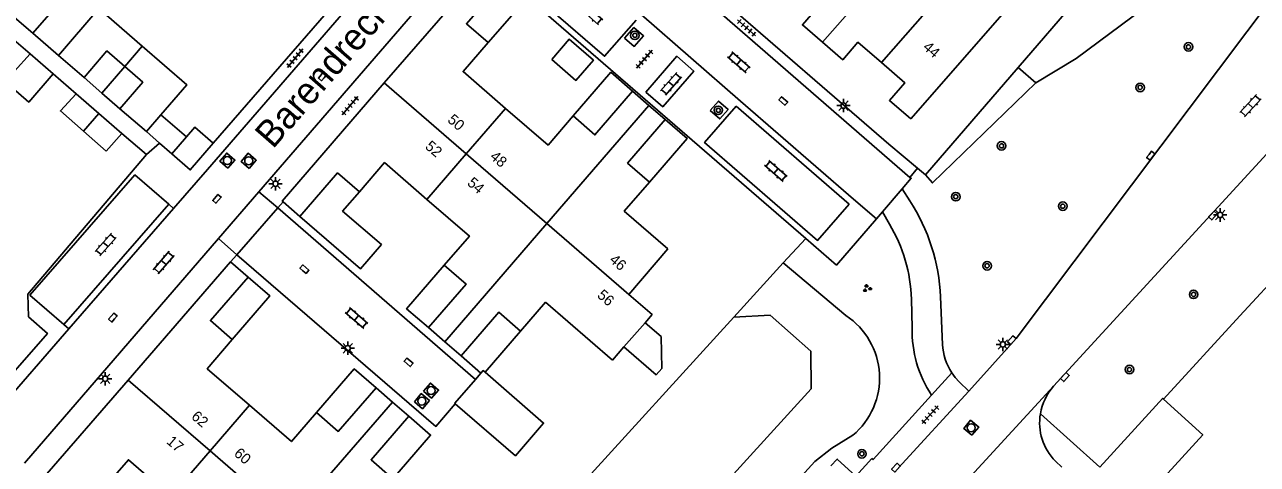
# Model space of a CAD drawing. Extents: x 128000 to 131008, y 398996 to 402500.
# Drawn here: x 129038.2 to 129153.7, y 399603 to 399644.1 of the extents above; entities that cross this region are included whole.
import ezdxf

# ---------------------------------------------------------------- set-up
doc = ezdxf.new("R2010")
doc.units = 0
for name, color, linetype in [('gg-afsc-erfafscheiding', 7, 'Continuous'), ('gg-afsc-hekwerk', 7, 'Continuous'), ('gg-afsc-muur', 7, 'Continuous'), ('gg-anno-huisnummerreeks BGT', 7, 'Continuous'), ('gg-anno-openbare ruimte label', 7, 'Continuous'), ('gg-bbg-bijgebouw', 7, 'Continuous'), ('gg-bbg-gedigitaliseerde bebouwing', 7, 'Continuous'), ('gg-bbg-gedigitaliseerde bijgebouw', 7, 'Continuous'), ('gg-bbg-hoofdgebouw', 7, 'Continuous'), ('gg-bbg-luifel en loopbrug', 7, 'Continuous'), ('gg-bbg-tussenscheiding', 7, 'Continuous'), ('gg-knt-BGT kruinlijn', 7, 'Continuous'), ('gg-knt-verharding', 7, 'Continuous'), ('gg-kntw-beschoeiing', 7, 'Continuous'), ('gt-grn-groengrens', 7, 'Continuous'), ('gt-grn-vlakafsluiter', 7, 'Continuous'), ('gt-grn-weggrens', 7, 'Continuous'), ('gt-symb-boom', 7, 'Continuous'), ('gt-symb-groenvak', 7, 'Continuous'), ('gt-symb-klinker verharding', 7, 'Continuous'), ('gt-symb-kolk', 7, 'Continuous'), ('gt-symb-lichtmast', 7, 'Continuous'), ('gt-symb-rioolschacht', 7, 'Continuous'), ('gt-symb-tegel verharding', 7, 'Continuous')]:
    doc.layers.add(name, color=color, linetype=linetype)

# ---------------------------------------------------------------- blocks, each defined once
blk = doc.blocks.new('gt0-KL1')
at = {"layer": 'gt-symb-klinker verharding'}
for p, q in [((-1.15, 0.3), (1.15, 0.3)), ((-1, -0.3), (-1, 0.3)), ((-0.5, 0.3), (-0.5, 0.45)), ((0, -0.3), (0, 0.3)), ((0.5, 0.3), (0.5, 0.45)), ((1, -0.3), (1, 0.3)), ((-1.15, -0.3), (1.15, -0.3)), ((-0.5, -0.45), (-0.5, -0.3)), ((0.5, -0.45), (0.5, -0.3))]:
    blk.add_line(p, q, dxfattribs=at)
blk = doc.blocks.new('gt0-BOOM')
at = {"layer": 'gt-symb-boom'}
for radius in [0.4, 0.2]:
    blk.add_circle((0, 0), radius, dxfattribs=at)
blk = doc.blocks.new('gt0-KOLK')
at = {"layer": 'gt-symb-kolk'}
blk.add_lwpolyline([(0, 0), (0.38, 0), (0.38, 0.4), (-0.38, 0.4), (-0.38, 0), (0, 0)], dxfattribs=at)
blk = doc.blocks.new('gt0-LMAST')
at = {"layer": 'gt-symb-lichtmast'}
for p, q in [((-0.18, 0.17), (-0.45, 0.44)), ((-0.01, 0.25), (-0.01, 0.62)), ((0.17, 0.17), (0.44, 0.44)), ((-0.26, 0), (-0.63, 0)), ((-0.18, -0.18), (-0.45, -0.45)), ((-0.01, -0.25), (-0.01, -0.63)), ((0.44, -0.45), (0.17, -0.18)), ((0.24, 0), (0.62, 0))]:
    blk.add_line(p, q, dxfattribs=at)
blk.add_circle((-0.01, 0), 0.25, dxfattribs=at)
blk = doc.blocks.new('gt0-RS')
at = {"layer": 'gt-symb-rioolschacht'}
blk.add_lwpolyline([(-0.5, -0.5), (0.5, -0.5), (0.5, 0.5), (-0.5, 0.5)], close=True, dxfattribs=at)
blk.add_circle((0, 0), 0.375, dxfattribs=at)
blk = doc.blocks.new('gt0-TEG1')
at = {"layer": 'gt-symb-tegel verharding'}
for p, q in [((-1.13, 0), (1.12, 0)), ((-0.9, -0.25), (-0.9, 0.25)), ((-0.45, -0.25), (-0.45, 0.25)), ((0, -0.25), (0, 0.25)), ((0.45, -0.25), (0.45, 0.25)), ((0.9, -0.25), (0.9, 0.25))]:
    blk.add_line(p, q, dxfattribs=at)
blk = doc.blocks.new('gt0-GRVAK')
at = {"layer": 'gt-symb-groenvak'}
for p, q in [((-0.11, 0.19), (-0.23, 0.24)), ((-0.18, 0.15), (0.09, 0.15)), ((-0.09, 0.21), (-0.16, 0.32)), ((-0.05, 0.21), (-0.05, 0.39)), ((0, 0.21), (0.06, 0.32)), ((0.01, 0.19), (0.13, 0.24)), ((0.26, -0.05), (0.2, 0.06)), ((0.3, -0.05), (0.3, 0.13)), ((0.35, -0.05), (0.41, 0.06)), ((-0.25, -0.23), (-0.36, -0.18)), ((-0.32, -0.26), (-0.05, -0.26)), ((-0.23, -0.21), (-0.29, -0.1)), ((-0.18, -0.2), (-0.18, -0.02)), ((-0.14, -0.21), (-0.07, -0.1)), ((-0.12, -0.23), (0, -0.18)), ((0.24, -0.07), (0.12, -0.02)), ((0.17, -0.11), (0.44, -0.11)), ((0.37, -0.07), (0.49, -0.02))]:
    blk.add_line(p, q, dxfattribs=at)

msp = doc.modelspace()

# ---------------------------------------------------------------- linework, layer by layer
at = {"layer": 'gg-afsc-erfafscheiding'}
for p, q in [((129142.54, 399653.11), (129131.32, 399640.13)), ((129055.89, 399633.03), (129067.74, 399646.7)), ((129041.38, 399641.24), (129038.98, 399643.32)), ((129043.05, 399637.65), (129040.89, 399639.52)), ((129131.32, 399640.13), (129122.63, 399630.06)), ((129049.62, 399631.96), (129047.31, 399633.94)), ((129121.88, 399630.68), (129119.19, 399632.93)), ((129122.63, 399630.06), (129121.88, 399630.68))]:
    msp.add_line(p, q, dxfattribs=at)
msp.add_lwpolyline([(129032.98, 399609.74), (129034.44, 399608.48), (129040.35, 399615.22), (129038.57, 399616.77), (129038.5, 399618.9), (129049.62, 399631.96)], dxfattribs=at)
at = {"layer": 'gg-afsc-hekwerk'}
msp.add_line((129144.94, 399609.07), (129152.1, 399616.86), dxfattribs=at)
at = {"layer": 'gg-afsc-muur'}
msp.add_line((129152.1, 399616.86), (129163.6, 399629.38), dxfattribs=at)
at = {"layer": 'gg-bbg-bijgebouw'}
for p, q in [((129043.78, 399639.17), (129045.46, 399637.73)), ((129045.46, 399637.73), (129047.15, 399636.26)), ((129045.86, 399632.29), (129047.31, 399633.94)), ((129052.01, 399632.03), (129053.37, 399633.62)), ((129080.47, 399610.91), (129080.98, 399611.49))]:
    msp.add_line(p, q, dxfattribs=at)
for points in [[(129053.37, 399633.62), (129054.15, 399634.53), (129055.89, 399633.03)], [(129055.89, 399633.03), (129053.74, 399630.53), (129052.01, 399632.03)], [(129081.36, 399611.58), (129086.85, 399606.82), (129084.2, 399603.75), (129078.57, 399608.63)], [(129080.98, 399611.49), (129081.18, 399611.73), (129081.36, 399611.58)], [(129080.47, 399610.91), (129078.53, 399608.67), (129078.57, 399608.63)], [(129138.96, 399602.68), (129144.87, 399609.14), (129144.94, 399609.07)], [(129142.71, 399599.25), (129148.61, 399605.72), (129144.94, 399609.07)]]:
    msp.add_lwpolyline(points, dxfattribs=at)
at = {"layer": 'gg-bbg-gedigitaliseerde bebouwing'}
for p, q in [((129094.82, 399618.87), (129098.5, 399623.13)), ((129094.38, 399613.96), (129096.35, 399616.22)), ((129093.29, 399612.71), (129094.38, 399613.96))]:
    msp.add_line(p, q, dxfattribs=at)
msp.add_lwpolyline([(129096.35, 399616.22), (129097.01, 399616.98), (129094.82, 399618.87)], dxfattribs=at)
at = {"layer": 'gg-bbg-gedigitaliseerde bijgebouw'}
for p, q in [((129037.28, 399644.8), (129038.98, 399643.32)), ((129036.55, 399643.28), (129038.73, 399641.39)), ((129038.73, 399641.39), (129037.26, 399639.76)), ((129043.05, 399637.65), (129045.18, 399635.8)), ((129045.18, 399635.8), (129047.31, 399633.94)), ((129045.86, 399632.29), (129043.72, 399634.17))]:
    msp.add_line(p, q, dxfattribs=at)
for points in [[(129038.98, 399643.32), (129041.14, 399645.81), (129039.44, 399647.28)], [(129087.61, 399640.88), (129089.87, 399638.91), (129091.51, 399640.8), (129089.24, 399642.77), (129087.61, 399640.88)], [(129043.78, 399639.17), (129045.93, 399641.67), (129047.6, 399640.22)], [(129047.15, 399636.26), (129049.29, 399638.74), (129047.6, 399640.22)], [(129043.72, 399634.17), (129041.57, 399636.05), (129043.05, 399637.65)]]:
    msp.add_lwpolyline(points, dxfattribs=at)
at = {"layer": 'gg-bbg-hoofdgebouw'}
for p, q in [((129081.49, 399649.74), (129071.92, 399638.67)), ((129121.26, 399635.3), (129130.69, 399646.08)), ((129096.72, 399636.57), (129095.19, 399637.9)), ((129098.25, 399635.24), (129096.72, 399636.57)), ((129062.44, 399627.54), (129064.01, 399626.17)), ((129047.93, 399610.85), (129057.52, 399621.91)), ((129057.52, 399621.91), (129059.16, 399620.49)), ((129084.69, 399615.43), (129087.04, 399618.15)), ((129093.29, 399612.71), (129087.04, 399618.15)), ((129076.05, 399615.76), (129077.58, 399614.44)), ((129077.58, 399614.44), (129079.11, 399613.11)), ((129039.9, 399601.59), (129047.93, 399610.85)), ((129071.15, 399610.12), (129072.68, 399608.79)), ((129072.68, 399608.79), (129074.22, 399607.46))]:
    msp.add_line(p, q, dxfattribs=at)
for points in [[(129081.66, 399642.45), (129079.62, 399644.22), (129083.15, 399648.3)], [(129112.99, 399642.48), (129111.1, 399644.11), (129112.54, 399645.77), (129110.35, 399647.67)], [(129083.28, 399636.29), (129079.3, 399639.73), (129081.66, 399642.45)], [(129118.5, 399640.59), (129116.31, 399642.49), (129114.88, 399640.84), (129112.99, 399642.48)], [(129121.26, 399635.3), (129119.26, 399637.04), (129120.69, 399638.69), (129118.5, 399640.59)], [(129071.92, 399638.67), (129062.35, 399627.61), (129062.44, 399627.54)], [(129095.19, 399637.9), (129091.65, 399633.81), (129089.61, 399635.58)], [(129089.61, 399635.58), (129087.26, 399632.85), (129083.28, 399636.29)], [(129096.76, 399629.39), (129094.72, 399631.16), (129098.25, 399635.24)], [(129069.58, 399628.48), (129071.94, 399631.21), (129075.91, 399627.77)], [(129064.01, 399626.17), (129067.54, 399630.25), (129069.58, 399628.48)], [(129098.5, 399623.13), (129094.41, 399626.67), (129096.76, 399629.39)], [(129075.91, 399627.77), (129079.89, 399624.33), (129077.54, 399621.61)], [(129077.54, 399621.61), (129079.58, 399619.84), (129076.05, 399615.76)], [(129059.16, 399620.49), (129055.63, 399616.41), (129057.67, 399614.64)], [(129079.11, 399613.11), (129082.64, 399617.19), (129084.69, 399615.43)], [(129057.67, 399614.64), (129055.32, 399611.91), (129059.29, 399608.48)], [(129065.57, 399607.8), (129067.61, 399606.03), (129071.15, 399610.12)], [(129059.29, 399608.48), (129063.22, 399605.08), (129065.57, 399607.8)], [(129074.22, 399607.46), (129070.68, 399603.38), (129072.73, 399601.61)], [(129045.58, 399600.66), (129047.94, 399603.38), (129051.91, 399599.95)]]:
    msp.add_lwpolyline(points, dxfattribs=at)
at = {"layer": 'gg-bbg-luifel en loopbrug'}
for p, q in [((129047.6, 399640.22), (129049.24, 399642.11)), ((129040.89, 399639.52), (129038.73, 399641.39)), ((129043.78, 399639.17), (129041.38, 399641.24)), ((129047.15, 399636.26), (129049.62, 399634.11)), ((129050.99, 399635.68), (129049.62, 399634.11)), ((129053.37, 399633.62), (129050.99, 399635.68)), ((129049.62, 399634.11), (129050.85, 399633.04)), ((129050.85, 399633.04), (129052.01, 399632.03)), ((129084.69, 399615.43), (129081.36, 399611.58)), ((129079.11, 399613.11), (129080.98, 399611.49))]:
    msp.add_line(p, q, dxfattribs=at)
for points in [[(129083.15, 399648.3), (129085.19, 399646.53), (129081.66, 399642.45)], [(129041.38, 399641.24), (129045.18, 399645.63), (129049.24, 399642.11)], [(129049.24, 399642.11), (129053.42, 399638.49), (129050.99, 399635.68)], [(129040.89, 399639.52), (129038.6, 399636.88), (129036.41, 399638.78), (129037.26, 399639.76)], [(129095.19, 399637.9), (129093.15, 399639.67), (129089.61, 399635.58)], [(129098.25, 399635.24), (129100.29, 399633.47), (129096.76, 399629.39)], [(129064.01, 399626.17), (129069.68, 399621.26), (129071.65, 399623.53), (129068.01, 399626.67), (129069.58, 399628.48)], [(129077.54, 399621.61), (129074.01, 399617.53), (129076.05, 399615.76)], [(129059.16, 399620.49), (129061.2, 399618.72), (129057.67, 399614.64)], [(129096.35, 399616.22), (129097.86, 399614.91), (129097.94, 399611.94), (129097.41, 399611.34), (129094.38, 399613.96)], [(129071.15, 399610.12), (129069.11, 399611.89), (129065.57, 399607.8)], [(129074.22, 399607.46), (129076.26, 399605.69), (129072.73, 399601.61)]]:
    msp.add_lwpolyline(points, dxfattribs=at)
at = {"layer": 'gg-bbg-tussenscheiding'}
for p, q in [((129112.99, 399642.48), (129120.67, 399651.24)), ((129118.5, 399640.59), (129124.75, 399647.71)), ((129047.6, 399640.22), (129045.46, 399637.73)), ((129071.92, 399638.67), (129079.6, 399632.03)), ((129043.72, 399634.17), (129045.18, 399635.8)), ((129079.6, 399632.03), (129083.28, 399636.29)), ((129087.15, 399625.5), (129096.72, 399636.57)), ((129075.91, 399627.77), (129079.6, 399632.03)), ((129079.6, 399632.03), (129087.15, 399625.5)), ((129077.58, 399614.44), (129087.15, 399625.5)), ((129087.15, 399625.5), (129094.82, 399618.87)), ((129047.93, 399610.85), (129055.6, 399604.22)), ((129055.6, 399604.22), (129059.29, 399608.48)), ((129063.1, 399597.72), (129072.68, 399608.79)), ((129051.91, 399599.95), (129055.6, 399604.22)), ((129055.6, 399604.22), (129063.1, 399597.72))]:
    msp.add_line(p, q, dxfattribs=at)
at = {"layer": 'gg-knt-BGT kruinlijn'}
msp.add_line((129115.18, 399616.89), (129109.31, 399621.81), dxfattribs=at)
msp.add_lwpolyline([(129082.9, 399570.9), (129112.27, 399603.23), (129113.85, 399604.47), (129115.82, 399605.67)], dxfattribs=at)
msp.add_arc((129111.33, 399611.04), 7, 309.8941, 56.5956, dxfattribs=at)
at = {"layer": 'gg-knt-verharding'}
for p, q in [((129119.19, 399632.93), (129090.42, 399657.88)), ((129091.54, 399655.56), (129121.17, 399629.83)), ((129060.17, 399628.48), (129079.94, 399651.36)), ((129111.41, 399624.11), (129081.62, 399649.89)), ((129105.31, 399636.98), (129095.99, 399645.08)), ((129162.98, 399641.17), (129134.64, 399610.27)), ((129115.88, 399627.8), (129105.31, 399636.98)), ((129104.89, 399636.49), (129115.48, 399627.33)), ((129121.17, 399629.83), (129121.88, 399630.68)), ((129120.46, 399628.76), (129118.61, 399626.61)), ((129121.16, 399627.62), (129120.46, 399628.76)), ((129056.39, 399624.11), (129060.17, 399628.48)), ((129118.03, 399625.93), (129115.88, 399627.8)), ((129041.88, 399616.05), (129051.72, 399627.31)), ((129052.18, 399626.91), (129042.35, 399615.64)), ((129061.94, 399626.97), (129058.11, 399622.58)), ((129062.44, 399627.54), (129061.94, 399626.97)), ((129061.94, 399626.97), (129080.47, 399610.91)), ((129118.61, 399626.61), (129118.03, 399625.93)), ((129119.25, 399625.46), (129118.61, 399626.61)), ((129038.2, 399603.06), (129056.39, 399624.11)), ((129058.11, 399622.58), (129057.52, 399621.91)), ((129121.38, 399615.74), (129121.32, 399618.43)), ((129124.23, 399614.18), (129124.05, 399618.63)), ((129042.35, 399615.64), (129034.31, 399606.42)), ((129126.71, 399609.82), (129120.12, 399602.61)), ((129138.96, 399602.68), (129133.4, 399607.69)), ((129135.4, 399602.68), (129134.81, 399603.25))]:
    msp.add_line(p, q, dxfattribs=at)
for points in [[(129077.82, 399656.52), (129055.36, 399630.56), (129052.18, 399626.91)], [(129095.53, 399644.55), (129092.57, 399641.18), (129087.35, 399645.68), (129088.89, 399647.45)], [(129155.49, 399647.14), (129131.12, 399614.73), (129126.71, 399609.82)], [(129094.44, 399642.87), (129095.34, 399642.1), (129096.21, 399643.08), (129095.31, 399643.85), (129094.44, 399642.87)], [(129096.42, 399637.82), (129098.02, 399636.44), (129100.92, 399639.78), (129099.32, 399641.17), (129096.42, 399637.82)], [(129102.47, 399636.08), (129103.25, 399636.97), (129104.14, 399636.19), (129103.35, 399635.3), (129102.47, 399636.08)], [(129115.48, 399627.33), (129112.53, 399623.93), (129101.94, 399633.09), (129104.89, 399636.49)], [(129051.72, 399627.31), (129048.55, 399630.06), (129038.71, 399618.8), (129041.88, 399616.05)], [(129121.17, 399629.83), (129121.3, 399629.74), (129120.46, 399628.76)], [(129118.03, 399625.93), (129114.29, 399621.61), (129111.41, 399624.11)], [(129078.57, 399608.63), (129076.75, 399606.5), (129058.11, 399622.58)], [(129126.71, 399609.82), (129125.8, 399610.68), (129125.43, 399611.09), (129125.09, 399611.53)], [(129117.61, 399603.51), (129117.73, 399603.4), (129123.2, 399609.44)], [(129117.61, 399603.51), (129116.11, 399601.85), (129114.37, 399603.45), (129113.78, 399602.81)]]:
    msp.add_lwpolyline(points, dxfattribs=at)
for centre, radius, start, end in [((129106.22, 399617.86), 17.85, 2.4867, 33.1627), ((129106.66, 399617.93), 14.67, 1.9481, 30.8752), ((129132.19, 399615.45), 10.81, 178.463, 213.7687), ((129129.42, 399614.41), 5.19, 182.4953, 213.607), ((129138.45, 399606.85), 5.12, 138.0476, 170.5231), ((129138.44, 399606.85), 5.11, 170.5373, 224.7224)]:
    msp.add_arc(centre, radius, start, end, dxfattribs=at)
at = {"layer": 'gg-kntw-beschoeiing'}
msp.add_line((129073.63, 399582.73), (129104.68, 399616.74), dxfattribs=at)
msp.add_lwpolyline([(129104.68, 399616.74), (129108.09, 399616.92), (129111.88, 399613.54), (129111.93, 399610.03), (129080.83, 399575.89), (129076.43, 399576.96), (129075.35, 399577.95)], dxfattribs=at)
at = {"layer": 'gt-grn-groengrens'}
msp.add_line((129132.98, 399638.69), (129131.32, 399640.13), dxfattribs=at)
for points in [[(129132.98, 399638.69), (129136.75, 399640.96), (129150.34, 399651.07)], [(129122.63, 399630.06), (129123.28, 399629.31), (129132.98, 399638.69)]]:
    msp.add_lwpolyline(points, dxfattribs=at)
at = {"layer": 'gt-grn-vlakafsluiter'}
for p, q in [((129109.31, 399621.81), (129111.41, 399624.11)), ((129104.68, 399616.74), (129109.31, 399621.81))]:
    msp.add_line(p, q, dxfattribs=at)
at = {"layer": 'gt-grn-weggrens'}
for p, q in [((129049.62, 399631.96), (129050.85, 399633.04)), ((129061.94, 399626.97), (129060.17, 399628.48)), ((129051.72, 399627.31), (129052.18, 399626.91)), ((129056.39, 399624.11), (129058.11, 399622.58)), ((129041.88, 399616.05), (129042.35, 399615.64)), ((129125.09, 399611.53), (129123.2, 399609.44)), ((129124.99, 399599.79), (129134.64, 399610.27))]:
    msp.add_line(p, q, dxfattribs=at)

# ---------------------------------------------------------------- block references
at = {"layer": 'gt-symb-boom'}
for p in [(129095.4, 399643.13), (129147.28, 399642.05), (129142.75, 399638.25), (129103.22, 399636.11), (129129.76, 399632.78), (129125.47, 399628.02), (129135.5, 399627.13), (129128.41, 399621.55), (129147.76, 399618.87), (129141.75, 399611.83), (129116.68, 399603.94)]:
    msp.add_blockref('gt0-BOOM', p, dxfattribs=at)
at = {"layer": 'gt-symb-groenvak'}
msp.add_blockref('gt0-GRVAK', (129117.15, 399619.43), dxfattribs=at)
at = {"layer": 'gt-symb-klinker verharding'}
for p, rotation in [((129091.33, 399645.11), -40.98653320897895), ((129105.15, 399640.61), -40.66340386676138), ((129098.79, 399638.59), 48.64706363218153), ((129153.09, 399636.54), 47.55289814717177), ((129108.62, 399630.43), -40.98653320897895), ((129045.81, 399623.54), -131.47170072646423), ((129051.25, 399621.85), -130.70074480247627), ((129069.32, 399616.66), -40.74416110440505)]:
    msp.add_blockref('gt0-KL1', p, dxfattribs=dict(at, rotation=rotation))
at = {"layer": 'gt-symb-kolk'}
for p, rotation in [((129066.29, 399639.16), 49.46084825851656), ((129109.18, 399636.83), -40.90572608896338), ((129143.59, 399631.98), -127.15637415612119), ((129056.39, 399627.69), 49.46084825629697), ((129149.43, 399626.4), -132.85190842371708), ((129064.3, 399621.08), -40.78156719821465), ((129046.64, 399616.57), 49.46084825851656), ((129130.58, 399614.72), -132.08093041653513), ((129074.06, 399612.36), -40.78156720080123), ((129135.55, 399611.26), -132.60899614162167), ((129120.01, 399602.5), 47.55289814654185)]:
    msp.add_blockref('gt0-KOLK', p, dxfattribs=dict(at, rotation=rotation))
at = {"layer": 'gt-symb-lichtmast'}
for p in [(129114.96, 399636.55), (129061.73, 399629.23), (129150.26, 399626.31), (129068.5, 399613.83), (129129.89, 399614.18), (129045.77, 399610.97)]:
    msp.add_blockref('gt0-LMAST', p, dxfattribs=at)
at = {"layer": 'gt-symb-rioolschacht'}
for p, rotation in [((129057.21, 399631.4), 49.137593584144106), ((129059.21, 399631.38), 49.137593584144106), ((129076.3, 399609.86), -40.78156719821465), ((129075.44, 399608.87), -40.781567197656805), ((129126.92, 399606.38), 50.27513747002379)]:
    msp.add_blockref('gt0-RS', p, dxfattribs=dict(at, rotation=rotation))
at = {"layer": 'gt-symb-tegel verharding'}
for p, rotation in [((129105.87, 399643.83), -40.74416109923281), ((129063.56, 399640.99), 50.43649131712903), ((129096.29, 399640.9), 48.64706363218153), ((129068.72, 399636.54), 49.137593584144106), ((129123.08, 399607.6), 47.55289814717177)]:
    msp.add_blockref('gt0-TEG1', p, dxfattribs=dict(at, rotation=rotation))

# ---------------------------------------------------------------- texts
at = {"layer": 'gg-anno-huisnummerreeks BGT'}
for s, rotation, p in [('44', 319.1, (129122.32, 399641.91)), ('50', 319.2, (129077.77, 399635.1)), ('52', 319.1, (129075.67, 399632.61)), ('48', 319.2, (129081.75, 399631.66)), ('54', 319.1, (129079.62, 399629.19)), ('46', 319.1, (129092.94, 399621.99)), ('56', 319.2, (129091.8, 399618.67)), ('62', 319.2, (129053.76, 399607.31)), ('17', 319.2, (129051.44, 399604.98)), ('60', 319.1, (129057.76, 399603.85))]:
    msp.add_text(s, height=1, rotation=rotation, dxfattribs=at).set_placement(p)
at = {"layer": 'gg-anno-openbare ruimte label'}
msp.add_text('Barendrechtstraat', height=2.5, rotation=48.9, dxfattribs=at).set_placement((129061.48, 399632.42))

doc.saveas('drawing.dxf')
